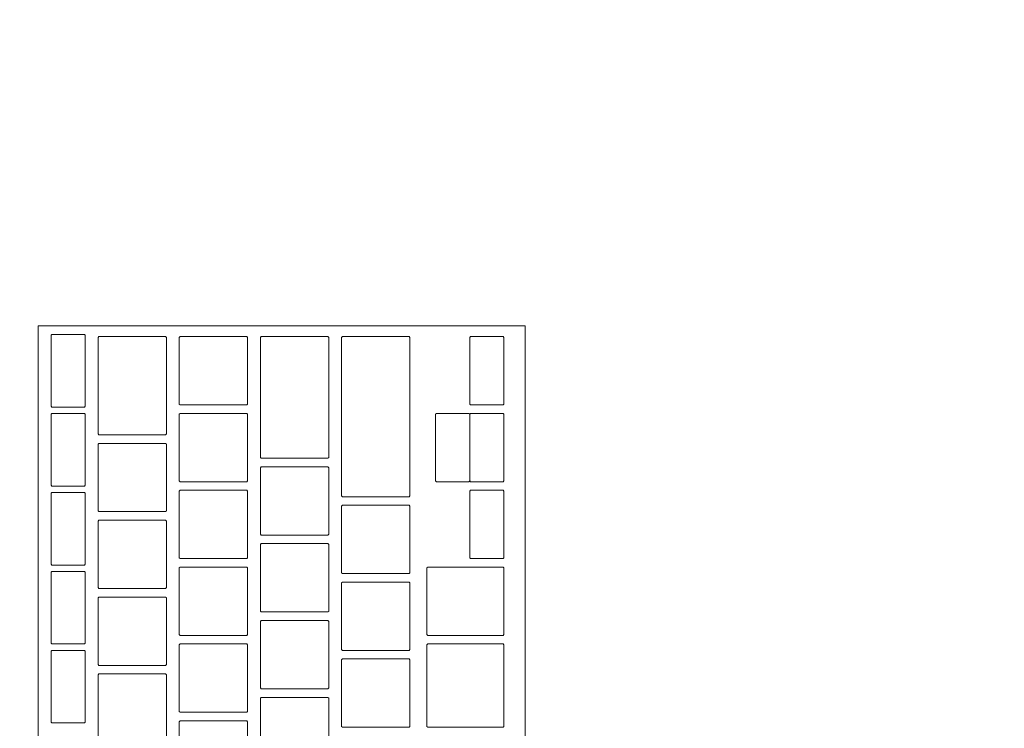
# Model space of a CAD drawing. Header units: metres. Extents: x -3.6 to 90.7, y -11.1 to 18.
# Tile 588 of 656: x 56.73 to 56.961, y 1.886 to 2.052. Entities that reach past the tile are written whole.
import ezdxf

# ---------------------------------------------------------------- set-up
doc = ezdxf.new("R2010")
doc.units = ezdxf.units.M
doc.header["$MEASUREMENT"] = 0
doc.linetypes.add('Wipeout_Contour', pattern=[1, 0, -1])
doc.layers.add('152 - Bemaßung_ Beschriftung.Ausbau', color=7, linetype='Continuous')
doc.layers.add('701 - Einrichtung.Möbel', color=7, linetype='Continuous')
doc.styles.add('ERSTELLTER_STIL_2', font='txt')
doc.dimstyles.new('ERSTELLTER_STIL__3', dxfattribs={"dimtxt": 0.1, "dimasz": 0.0532, "dimexe": 0.18, "dimexo": 0.0625, "dimgap": 0, "dimtad": 1, "dimtih": 1, "dimtoh": 1, "dimzin": 0, "dimdsep": 46, "dimtxsty": 'ERSTELLTER_STIL_2', "dimblk": 'ARROWHEAD_2', "dimblk1": 'ARROWHEAD_2', "dimblk2": 'ARROWHEAD_2', "dimcen": 0.09, "dimse1": 1, "dimse2": 1, "dimclrd": 7, "dimclre": 7, "dimclrt": 7, "dimazin": 0, "dimtfac": 1, "dimtdec": 4, "dimtmove": 0, "dimatfit": 3, "dimfxl": 1, "dimtolj": 1, "dimtzin": 0, "dimarcsym": 0})

# ---------------------------------------------------------------- blocks, each defined once
blk = doc.blocks.new('*D448')
at = {"layer": '152 - Bemaßung_ Beschriftung.Ausbau', "color": 7, "linetype": 'Continuous', "lineweight": 5}
for p, q in [((54.60498, -4.6125), (54.60498, -4.5075)), ((58.06497, -4.6125), (58.06497, -4.5075)), ((54.62518, -4.525), (54.58477, -4.595)), ((58.08518, -4.525), (58.04477, -4.595)), ((54.60498, -4.56), (58.06497, -4.56))]:
    blk.add_line(p, q, dxfattribs=at)
at = {"layer": '152 - Bemaßung_ Beschriftung.Ausbau', "color": 7, "lineweight": 5, "char_height": 0.1, "attachment_point": 7, "style": 'ERSTELLTER_STIL_2'}
for s, insert in [('\\A1;{\\pql;\\fArial|b0|i0|c0|p38;3,46}', (56.12606, -4.54)), ('\\A1;{\\pql;\\fArial|b0|i0|c0|p38;14}', (57.89297, -4.54))]:
    blk.add_mtext(s, dxfattribs=dict(at, insert=insert))
blk = doc.blocks.new('ARROWHEAD_2')
at = {"color": 0, "linetype": 'Continuous', "lineweight": 0}
for p, q in [((-0.3781, -0.655), (0.3781, 0.655)), ((0, 0), (-1, 0))]:
    blk.add_line(p, q, dxfattribs=at)

msp = doc.modelspace()

# ---------------------------------------------------------------- wipeouts: each hides what was drawn before it
at = {"color": 254, "linetype": 'Wipeout_Contour', "lineweight": 0, "ltscale": 227.085354}
msp.add_wipeout([(56.33498, 1.00998), (57.13497, 1.00998), (57.13497, 2.60998), (56.33498, 2.60998)], dxfattribs=at).dxf.layer = '701 - Einrichtung.Möbel'

# ---------------------------------------------------------------- next in the draw order: wipeouts: each hides what was drawn before it
at = {"color": 254, "linetype": 'Wipeout_Contour', "lineweight": 0, "ltscale": 227.296693}
msp.add_wipeout([(56.84878, 1.71802), (56.84878, 1.98002), (56.73478, 1.98002), (56.73478, 1.71802)], dxfattribs=at).dxf.layer = '701 - Einrichtung.Möbel'

# ---------------------------------------------------------------- next in the draw order: linework, layer by layer
at = {"layer": '701 - Einrichtung.Möbel', "color": 7, "linetype": 'Continuous', "lineweight": 5, "flags": 128}
msp.add_lwpolyline([(56.84878, 1.71802), (56.84878, 1.98002), (56.73478, 1.98002), (56.73478, 1.71802)], close=True, dxfattribs=at)

# ---------------------------------------------------------------- next in the draw order: wipeouts: each hides what was drawn before it
at = {"color": 254, "linetype": 'Wipeout_Contour', "lineweight": 0, "ltscale": 510.505461}
msp.add_wipeout([(56.74578, 1.96952), (56.74578, 1.97782), (56.74558, 1.97802), (56.73798, 1.97802), (56.73778, 1.97782), (56.73778, 1.96122), (56.73798, 1.96102), (56.74558, 1.96102), (56.74578, 1.96122)], dxfattribs=at).dxf.layer = '701 - Einrichtung.Möbel'
at = {"color": 254, "linetype": 'Wipeout_Contour', "lineweight": 0, "ltscale": 510.643514}
msp.add_wipeout([(56.76478, 1.96602), (56.76478, 1.97732), (56.76458, 1.97752), (56.74898, 1.97752), (56.74878, 1.97732), (56.74878, 1.95472), (56.74898, 1.95452), (56.76458, 1.95452), (56.76478, 1.95472)], dxfattribs=at).dxf.layer = '701 - Einrichtung.Möbel'
at = {"color": 254, "linetype": 'Wipeout_Contour', "lineweight": 0, "ltscale": 510.815212}
msp.add_wipeout([(56.78378, 1.96952), (56.78378, 1.97732), (56.78358, 1.97752), (56.76798, 1.97752), (56.76778, 1.97732), (56.76778, 1.96172), (56.76798, 1.96152), (56.78358, 1.96152), (56.78378, 1.96172)], dxfattribs=at).dxf.layer = '701 - Einrichtung.Möbel'
at = {"color": 254, "linetype": 'Wipeout_Contour', "lineweight": 0, "ltscale": 510.984621}
msp.add_wipeout([(56.80278, 1.96327), (56.80278, 1.97732), (56.80258, 1.97752), (56.78698, 1.97752), (56.78678, 1.97732), (56.78678, 1.94922), (56.78698, 1.94902), (56.80258, 1.94902), (56.80278, 1.94922)], dxfattribs=at).dxf.layer = '701 - Einrichtung.Möbel'
at = {"color": 254, "linetype": 'Wipeout_Contour', "lineweight": 0, "ltscale": 511.154376}
msp.add_wipeout([(56.82178, 1.95877), (56.82178, 1.97732), (56.82158, 1.97752), (56.80598, 1.97752), (56.80578, 1.97732), (56.80578, 1.94022), (56.80598, 1.94002), (56.82158, 1.94002), (56.82178, 1.94022)], dxfattribs=at).dxf.layer = '701 - Einrichtung.Möbel'
at = {"color": 254, "linetype": 'Wipeout_Contour', "lineweight": 0, "ltscale": 511.386853}
msp.add_wipeout([(56.84378, 1.96952), (56.84378, 1.97732), (56.84358, 1.97752), (56.83598, 1.97752), (56.83578, 1.97732), (56.83578, 1.96172), (56.83598, 1.96152), (56.84358, 1.96152), (56.84378, 1.96172)], dxfattribs=at).dxf.layer = '701 - Einrichtung.Möbel'
at = {"color": 254, "linetype": 'Wipeout_Contour', "lineweight": 0, "ltscale": 510.499707}
msp.add_wipeout([(56.74578, 1.95102), (56.74578, 1.95932), (56.74558, 1.95952), (56.73798, 1.95952), (56.73778, 1.95932), (56.73778, 1.94272), (56.73798, 1.94252), (56.74558, 1.94252), (56.74578, 1.94272)], dxfattribs=at).dxf.layer = '701 - Einrichtung.Möbel'
at = {"color": 254, "linetype": 'Wipeout_Contour', "lineweight": 0, "ltscale": 510.809616}
msp.add_wipeout([(56.78378, 1.95152), (56.78378, 1.95932), (56.78358, 1.95952), (56.76798, 1.95952), (56.76778, 1.95932), (56.76778, 1.94372), (56.76798, 1.94352), (56.78358, 1.94352), (56.78378, 1.94372)], dxfattribs=at).dxf.layer = '701 - Einrichtung.Möbel'
at = {"color": 254, "linetype": 'Wipeout_Contour', "lineweight": 0, "ltscale": 511.381263}
msp.add_wipeout([(56.84378, 1.95152), (56.84378, 1.95932), (56.84358, 1.95952), (56.83598, 1.95952), (56.83578, 1.95932), (56.83578, 1.94372), (56.83598, 1.94352), (56.84358, 1.94352), (56.84378, 1.94372)], dxfattribs=at).dxf.layer = '701 - Einrichtung.Möbel'
at = {"color": 254, "linetype": 'Wipeout_Contour', "lineweight": 0, "ltscale": 510.63656}
msp.add_wipeout([(56.76478, 1.94452), (56.76478, 1.95232), (56.76458, 1.95252), (56.74898, 1.95252), (56.74878, 1.95232), (56.74878, 1.93672), (56.74898, 1.93652), (56.76458, 1.93652), (56.76478, 1.93672)], dxfattribs=at).dxf.layer = '701 - Einrichtung.Möbel'
at = {"color": 254, "linetype": 'Wipeout_Contour', "lineweight": 0, "ltscale": 510.976655}
msp.add_wipeout([(56.80278, 1.93902), (56.80278, 1.94682), (56.80258, 1.94702), (56.78698, 1.94702), (56.78678, 1.94682), (56.78678, 1.93122), (56.78698, 1.93102), (56.80258, 1.93102), (56.80278, 1.93122)], dxfattribs=at).dxf.layer = '701 - Einrichtung.Möbel'
at = {"color": 254, "linetype": 'Wipeout_Contour', "lineweight": 0, "ltscale": 510.494007}
msp.add_wipeout([(56.74578, 1.93252), (56.74578, 1.94082), (56.74558, 1.94102), (56.73798, 1.94102), (56.73778, 1.94082), (56.73778, 1.92422), (56.73798, 1.92402), (56.74558, 1.92402), (56.74578, 1.92422)], dxfattribs=at).dxf.layer = '701 - Einrichtung.Möbel'
at = {"color": 254, "linetype": 'Wipeout_Contour', "lineweight": 0, "ltscale": 510.804072}
msp.add_wipeout([(56.78378, 1.93352), (56.78378, 1.94132), (56.78358, 1.94152), (56.76798, 1.94152), (56.76778, 1.94132), (56.76778, 1.92572), (56.76798, 1.92552), (56.78358, 1.92552), (56.78378, 1.92572)], dxfattribs=at).dxf.layer = '701 - Einrichtung.Möbel'
at = {"color": 254, "linetype": 'Wipeout_Contour', "lineweight": 0, "ltscale": 511.375725}
msp.add_wipeout([(56.84378, 1.93352), (56.84378, 1.94132), (56.84358, 1.94152), (56.83598, 1.94152), (56.83578, 1.94132), (56.83578, 1.92572), (56.83598, 1.92552), (56.84358, 1.92552), (56.84378, 1.92572)], dxfattribs=at).dxf.layer = '701 - Einrichtung.Möbel'
at = {"color": 254, "linetype": 'Wipeout_Contour', "lineweight": 0, "ltscale": 511.14479}
msp.add_wipeout([(56.82178, 1.93002), (56.82178, 1.93782), (56.82158, 1.93802), (56.80598, 1.93802), (56.80578, 1.93782), (56.80578, 1.92222), (56.80598, 1.92202), (56.82158, 1.92202), (56.82178, 1.92222)], dxfattribs=at).dxf.layer = '701 - Einrichtung.Möbel'
at = {"color": 254, "linetype": 'Wipeout_Contour', "lineweight": 0, "ltscale": 510.631034}
msp.add_wipeout([(56.76478, 1.92652), (56.76478, 1.93432), (56.76458, 1.93452), (56.74898, 1.93452), (56.74878, 1.93432), (56.74878, 1.91872), (56.74898, 1.91852), (56.76458, 1.91852), (56.76478, 1.91872)], dxfattribs=at).dxf.layer = '701 - Einrichtung.Möbel'
at = {"color": 254, "linetype": 'Wipeout_Contour', "lineweight": 0, "ltscale": 510.971148}
msp.add_wipeout([(56.80278, 1.92102), (56.80278, 1.92882), (56.80258, 1.92902), (56.78698, 1.92902), (56.78678, 1.92882), (56.78678, 1.91322), (56.78698, 1.91302), (56.80258, 1.91302), (56.80278, 1.91322)], dxfattribs=at).dxf.layer = '701 - Einrichtung.Möbel'
at = {"color": 254, "linetype": 'Wipeout_Contour', "lineweight": 0, "ltscale": 510.488362}
msp.add_wipeout([(56.74578, 1.91402), (56.74578, 1.92232), (56.74558, 1.92252), (56.73798, 1.92252), (56.73778, 1.92232), (56.73778, 1.90572), (56.73798, 1.90552), (56.74558, 1.90552), (56.74578, 1.90572)], dxfattribs=at).dxf.layer = '701 - Einrichtung.Möbel'
at = {"color": 254, "linetype": 'Wipeout_Contour', "lineweight": 0, "ltscale": 510.798579}
msp.add_wipeout([(56.78378, 1.91552), (56.78378, 1.92332), (56.78358, 1.92352), (56.76798, 1.92352), (56.76778, 1.92332), (56.76778, 1.90772), (56.76798, 1.90752), (56.78358, 1.90752), (56.78378, 1.90772)], dxfattribs=at).dxf.layer = '701 - Einrichtung.Möbel'
at = {"color": 254, "linetype": 'Wipeout_Contour', "lineweight": 0, "ltscale": 511.330257}
msp.add_wipeout([(56.84378, 1.91552), (56.84378, 1.92332), (56.84358, 1.92352), (56.82598, 1.92352), (56.82578, 1.92332), (56.82578, 1.90772), (56.82598, 1.90752), (56.84358, 1.90752), (56.84378, 1.90772)], dxfattribs=at).dxf.layer = '701 - Einrichtung.Möbel'
at = {"color": 254, "linetype": 'Wipeout_Contour', "lineweight": 0, "ltscale": 511.139311}
msp.add_wipeout([(56.82178, 1.91202), (56.82178, 1.91982), (56.82158, 1.92002), (56.80598, 1.92002), (56.80578, 1.91982), (56.80578, 1.90422), (56.80598, 1.90402), (56.82158, 1.90402), (56.82178, 1.90422)], dxfattribs=at).dxf.layer = '701 - Einrichtung.Möbel'
at = {"color": 254, "linetype": 'Wipeout_Contour', "lineweight": 0, "ltscale": 510.625559}
msp.add_wipeout([(56.76478, 1.90852), (56.76478, 1.91632), (56.76458, 1.91652), (56.74898, 1.91652), (56.74878, 1.91632), (56.74878, 1.90072), (56.74898, 1.90052), (56.76458, 1.90052), (56.76478, 1.90072)], dxfattribs=at).dxf.layer = '701 - Einrichtung.Möbel'
at = {"color": 254, "linetype": 'Wipeout_Contour', "lineweight": 0, "ltscale": 510.965692}
msp.add_wipeout([(56.80278, 1.90302), (56.80278, 1.91082), (56.80258, 1.91102), (56.78698, 1.91102), (56.78678, 1.91082), (56.78678, 1.89522), (56.78698, 1.89502), (56.80258, 1.89502), (56.80278, 1.89522)], dxfattribs=at).dxf.layer = '701 - Einrichtung.Möbel'
at = {"color": 254, "linetype": 'Wipeout_Contour', "lineweight": 0, "ltscale": 510.482771}
msp.add_wipeout([(56.74578, 1.89552), (56.74578, 1.90382), (56.74558, 1.90402), (56.73798, 1.90402), (56.73778, 1.90382), (56.73778, 1.88722), (56.73798, 1.88702), (56.74558, 1.88702), (56.74578, 1.88722)], dxfattribs=at).dxf.layer = '701 - Einrichtung.Möbel'
at = {"color": 254, "linetype": 'Wipeout_Contour', "lineweight": 0, "ltscale": 510.793137}
msp.add_wipeout([(56.78378, 1.89752), (56.78378, 1.90532), (56.78358, 1.90552), (56.76798, 1.90552), (56.76778, 1.90532), (56.76778, 1.88972), (56.76798, 1.88952), (56.78358, 1.88952), (56.78378, 1.88972)], dxfattribs=at).dxf.layer = '701 - Einrichtung.Möbel'
at = {"color": 254, "linetype": 'Wipeout_Contour', "lineweight": 0, "ltscale": 511.324449}
msp.add_wipeout([(56.84378, 1.89577), (56.84378, 1.90532), (56.84358, 1.90552), (56.82598, 1.90552), (56.82578, 1.90532), (56.82578, 1.88622), (56.82598, 1.88602), (56.84358, 1.88602), (56.84378, 1.88622)], dxfattribs=at).dxf.layer = '701 - Einrichtung.Möbel'
at = {"color": 254, "linetype": 'Wipeout_Contour', "lineweight": 0, "ltscale": 511.133883}
msp.add_wipeout([(56.82178, 1.89402), (56.82178, 1.90182), (56.82158, 1.90202), (56.80598, 1.90202), (56.80578, 1.90182), (56.80578, 1.88622), (56.80598, 1.88602), (56.82158, 1.88602), (56.82178, 1.88622)], dxfattribs=at).dxf.layer = '701 - Einrichtung.Möbel'
at = {"color": 254, "linetype": 'Wipeout_Contour', "lineweight": 0, "ltscale": 510.620135}
msp.add_wipeout([(56.76478, 1.89052), (56.76478, 1.89832), (56.76458, 1.89852), (56.74898, 1.89852), (56.74878, 1.89832), (56.74878, 1.88272), (56.74898, 1.88252), (56.76458, 1.88252), (56.76478, 1.88272)], dxfattribs=at).dxf.layer = '701 - Einrichtung.Möbel'
at = {"color": 254, "linetype": 'Wipeout_Contour', "lineweight": 0, "ltscale": 510.960288}
msp.add_wipeout([(56.80278, 1.88502), (56.80278, 1.89282), (56.80258, 1.89302), (56.78698, 1.89302), (56.78678, 1.89282), (56.78678, 1.87722), (56.78698, 1.87702), (56.80258, 1.87702), (56.80278, 1.87722)], dxfattribs=at).dxf.layer = '701 - Einrichtung.Möbel'
at = {"color": 254, "linetype": 'Wipeout_Contour', "lineweight": 0, "ltscale": 510.787747}
msp.add_wipeout([(56.78378, 1.87952), (56.78378, 1.88732), (56.78358, 1.88752), (56.76798, 1.88752), (56.76778, 1.88732), (56.76778, 1.87172), (56.76798, 1.87152), (56.78358, 1.87152), (56.78378, 1.87172)], dxfattribs=at).dxf.layer = '701 - Einrichtung.Möbel'

# ---------------------------------------------------------------- next in the draw order: linework, layer by layer
at = {"layer": '701 - Einrichtung.Möbel', "color": 7, "linetype": 'Continuous', "lineweight": 5, "flags": 128}
for points in [[(56.74578, 1.96952), (56.74578, 1.97782), (56.74558, 1.97802), (56.73798, 1.97802), (56.73778, 1.97782), (56.73778, 1.96122), (56.73798, 1.96102), (56.74558, 1.96102), (56.74578, 1.96122)], [(56.76478, 1.96602), (56.76478, 1.97732), (56.76458, 1.97752), (56.74898, 1.97752), (56.74878, 1.97732), (56.74878, 1.95472), (56.74898, 1.95452), (56.76458, 1.95452), (56.76478, 1.95472)], [(56.78378, 1.96952), (56.78378, 1.97732), (56.78358, 1.97752), (56.76798, 1.97752), (56.76778, 1.97732), (56.76778, 1.96172), (56.76798, 1.96152), (56.78358, 1.96152), (56.78378, 1.96172)], [(56.80278, 1.96327), (56.80278, 1.97732), (56.80258, 1.97752), (56.78698, 1.97752), (56.78678, 1.97732), (56.78678, 1.94922), (56.78698, 1.94902), (56.80258, 1.94902), (56.80278, 1.94922)], [(56.82178, 1.95877), (56.82178, 1.97732), (56.82158, 1.97752), (56.80598, 1.97752), (56.80578, 1.97732), (56.80578, 1.94022), (56.80598, 1.94002), (56.82158, 1.94002), (56.82178, 1.94022)], [(56.84378, 1.96952), (56.84378, 1.97732), (56.84358, 1.97752), (56.83598, 1.97752), (56.83578, 1.97732), (56.83578, 1.96172), (56.83598, 1.96152), (56.84358, 1.96152), (56.84378, 1.96172)], [(56.74578, 1.95102), (56.74578, 1.95932), (56.74558, 1.95952), (56.73798, 1.95952), (56.73778, 1.95932), (56.73778, 1.94272), (56.73798, 1.94252), (56.74558, 1.94252), (56.74578, 1.94272)], [(56.78378, 1.95152), (56.78378, 1.95932), (56.78358, 1.95952), (56.76798, 1.95952), (56.76778, 1.95932), (56.76778, 1.94372), (56.76798, 1.94352), (56.78358, 1.94352), (56.78378, 1.94372)], [(56.84378, 1.95152), (56.84378, 1.95932), (56.84358, 1.95952), (56.83598, 1.95952), (56.83578, 1.95932), (56.83578, 1.94372), (56.83598, 1.94352), (56.84358, 1.94352), (56.84378, 1.94372)], [(56.76478, 1.94452), (56.76478, 1.95232), (56.76458, 1.95252), (56.74898, 1.95252), (56.74878, 1.95232), (56.74878, 1.93672), (56.74898, 1.93652), (56.76458, 1.93652), (56.76478, 1.93672)], [(56.80278, 1.93902), (56.80278, 1.94682), (56.80258, 1.94702), (56.78698, 1.94702), (56.78678, 1.94682), (56.78678, 1.93122), (56.78698, 1.93102), (56.80258, 1.93102), (56.80278, 1.93122)], [(56.74578, 1.93252), (56.74578, 1.94082), (56.74558, 1.94102), (56.73798, 1.94102), (56.73778, 1.94082), (56.73778, 1.92422), (56.73798, 1.92402), (56.74558, 1.92402), (56.74578, 1.92422)], [(56.78378, 1.93352), (56.78378, 1.94132), (56.78358, 1.94152), (56.76798, 1.94152), (56.76778, 1.94132), (56.76778, 1.92572), (56.76798, 1.92552), (56.78358, 1.92552), (56.78378, 1.92572)], [(56.84378, 1.93352), (56.84378, 1.94132), (56.84358, 1.94152), (56.83598, 1.94152), (56.83578, 1.94132), (56.83578, 1.92572), (56.83598, 1.92552), (56.84358, 1.92552), (56.84378, 1.92572)], [(56.82178, 1.93002), (56.82178, 1.93782), (56.82158, 1.93802), (56.80598, 1.93802), (56.80578, 1.93782), (56.80578, 1.92222), (56.80598, 1.92202), (56.82158, 1.92202), (56.82178, 1.92222)], [(56.76478, 1.92652), (56.76478, 1.93432), (56.76458, 1.93452), (56.74898, 1.93452), (56.74878, 1.93432), (56.74878, 1.91872), (56.74898, 1.91852), (56.76458, 1.91852), (56.76478, 1.91872)], [(56.80278, 1.92102), (56.80278, 1.92882), (56.80258, 1.92902), (56.78698, 1.92902), (56.78678, 1.92882), (56.78678, 1.91322), (56.78698, 1.91302), (56.80258, 1.91302), (56.80278, 1.91322)], [(56.74578, 1.91402), (56.74578, 1.92232), (56.74558, 1.92252), (56.73798, 1.92252), (56.73778, 1.92232), (56.73778, 1.90572), (56.73798, 1.90552), (56.74558, 1.90552), (56.74578, 1.90572)], [(56.78378, 1.91552), (56.78378, 1.92332), (56.78358, 1.92352), (56.76798, 1.92352), (56.76778, 1.92332), (56.76778, 1.90772), (56.76798, 1.90752), (56.78358, 1.90752), (56.78378, 1.90772)], [(56.84378, 1.91552), (56.84378, 1.92332), (56.84358, 1.92352), (56.82598, 1.92352), (56.82578, 1.92332), (56.82578, 1.90772), (56.82598, 1.90752), (56.84358, 1.90752), (56.84378, 1.90772)], [(56.82178, 1.91202), (56.82178, 1.91982), (56.82158, 1.92002), (56.80598, 1.92002), (56.80578, 1.91982), (56.80578, 1.90422), (56.80598, 1.90402), (56.82158, 1.90402), (56.82178, 1.90422)], [(56.76478, 1.90852), (56.76478, 1.91632), (56.76458, 1.91652), (56.74898, 1.91652), (56.74878, 1.91632), (56.74878, 1.90072), (56.74898, 1.90052), (56.76458, 1.90052), (56.76478, 1.90072)], [(56.80278, 1.90302), (56.80278, 1.91082), (56.80258, 1.91102), (56.78698, 1.91102), (56.78678, 1.91082), (56.78678, 1.89522), (56.78698, 1.89502), (56.80258, 1.89502), (56.80278, 1.89522)], [(56.74578, 1.89552), (56.74578, 1.90382), (56.74558, 1.90402), (56.73798, 1.90402), (56.73778, 1.90382), (56.73778, 1.88722), (56.73798, 1.88702), (56.74558, 1.88702), (56.74578, 1.88722)], [(56.78378, 1.89752), (56.78378, 1.90532), (56.78358, 1.90552), (56.76798, 1.90552), (56.76778, 1.90532), (56.76778, 1.88972), (56.76798, 1.88952), (56.78358, 1.88952), (56.78378, 1.88972)], [(56.84378, 1.89577), (56.84378, 1.90532), (56.84358, 1.90552), (56.82598, 1.90552), (56.82578, 1.90532), (56.82578, 1.88622), (56.82598, 1.88602), (56.84358, 1.88602), (56.84378, 1.88622)], [(56.82178, 1.89402), (56.82178, 1.90182), (56.82158, 1.90202), (56.80598, 1.90202), (56.80578, 1.90182), (56.80578, 1.88622), (56.80598, 1.88602), (56.82158, 1.88602), (56.82178, 1.88622)], [(56.76478, 1.89052), (56.76478, 1.89832), (56.76458, 1.89852), (56.74898, 1.89852), (56.74878, 1.89832), (56.74878, 1.88272), (56.74898, 1.88252), (56.76458, 1.88252), (56.76478, 1.88272)], [(56.80278, 1.88502), (56.80278, 1.89282), (56.80258, 1.89302), (56.78698, 1.89302), (56.78678, 1.89282), (56.78678, 1.87722), (56.78698, 1.87702), (56.80258, 1.87702), (56.80278, 1.87722)], [(56.78378, 1.87952), (56.78378, 1.88732), (56.78358, 1.88752), (56.76798, 1.88752), (56.76778, 1.88732), (56.76778, 1.87172), (56.76798, 1.87152), (56.78358, 1.87152), (56.78378, 1.87172)]]:
    msp.add_lwpolyline(points, close=True, dxfattribs=at)

# ---------------------------------------------------------------- next in the draw order: wipeouts: each hides what was drawn before it
at = {"color": 254, "linetype": 'Wipeout_Contour', "lineweight": 0, "ltscale": 511.309308}
msp.add_wipeout([(56.83578, 1.95152), (56.83578, 1.95932), (56.83558, 1.95952), (56.82798, 1.95952), (56.82778, 1.95932), (56.82778, 1.94372), (56.82798, 1.94352), (56.83558, 1.94352), (56.83578, 1.94372)], dxfattribs=at).dxf.layer = '701 - Einrichtung.Möbel'

# ---------------------------------------------------------------- next in the draw order: linework, layer by layer
at = {"layer": '701 - Einrichtung.Möbel', "color": 7, "linetype": 'Continuous', "lineweight": 5, "flags": 128}
msp.add_lwpolyline([(56.83578, 1.95152), (56.83578, 1.95932), (56.83558, 1.95952), (56.82798, 1.95952), (56.82778, 1.95932), (56.82778, 1.94372), (56.82798, 1.94352), (56.83558, 1.94352), (56.83578, 1.94372)], close=True, dxfattribs=at)

# ---------------------------------------------------------------- next in the draw order: dimensions: what is measured, and where the dimension line sits
at = {"layer": '152 - Bemaßung_ Beschriftung.Ausbau', "color": 7, "linetype": 'Continuous', "lineweight": 5}
dim = msp.add_linear_dim(base=(58.06497, -4.56), p1=(54.60498, 2.94998), p2=(58.06497, 3.25224), dimstyle='ERSTELLTER_STIL__3', dxfattribs=at)
dim.commit()
dim.dimension.update_dxf_attribs({"geometry": '*D448', "text_midpoint": (56.25594, -4.49), "dimtype": 160})

doc.saveas('drawing.dxf')
